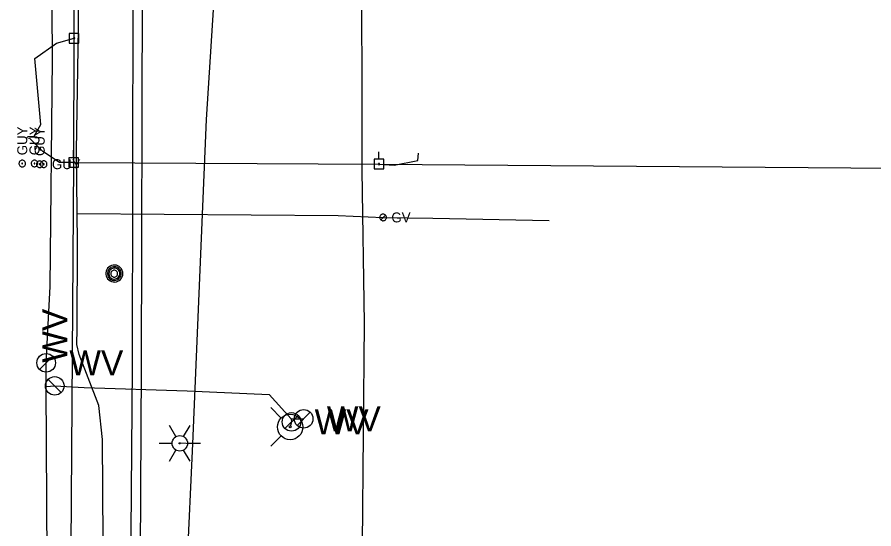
# Model space of a CAD drawing. Extents: x 596028 to 606371, y 330010 to 403088.
# Drawn here: x 601985.4 to 602317.8, y 361269.9 to 361468.5 of the extents above; entities that cross this region are included whole.
import ezdxf

# ---------------------------------------------------------------- set-up
doc = ezdxf.new("R2010")
doc.units = 0
for name, color, linetype in [('Default', 7, 'Continuous'), ('E_LTG', 7, 'Continuous'), ('E_UTL_E_UG', 7, 'Continuous'), ('E_UTL_EGuyWire', 7, 'Continuous'), ('E_UTL_EPowerPole', 7, 'Continuous'), ('E_UTL_FO_UG', 7, 'Continuous'), ('E_UTL_G', 7, 'Continuous'), ('E_UTL_G_UG', 7, 'Continuous'), ('E_UTL_MH', 7, 'Continuous'), ('E_UTL_Overhead', 7, 'Continuous'), ('E_UTL_T_UG', 7, 'Continuous'), ('E_UTL_TV_UG', 7, 'Continuous'), ('E_UTL_W', 7, 'Continuous'), ('E_UTL_W_UG', 7, 'Continuous'), ('E_UTL_WHydrant', 7, 'Continuous')]:
    doc.layers.add(name, color=color, linetype=linetype)

# ---------------------------------------------------------------- blocks, each defined once
blk = doc.blocks.new('LPOL')
at = {"layer": 'E_LTG'}
for p, q in [((-2.29, 3.96), (-6.1, 10.56)), ((2.29, 3.96), (6.1, 10.56)), ((-12.19, 0), (-4.57, 0)), ((4.57, 0), (12.19, 0)), ((-6.1, -10.56), (-2.29, -3.96)), ((6.1, -10.56), (2.29, -3.96))]:
    blk.add_line(p, q, dxfattribs=at)
for radius in [4.57, 4.57, 4.57, 0.381]:
    blk.add_circle((0, 0), radius, dxfattribs=at)
blk = doc.blocks.new('PBX')
at = {"layer": 'Default'}
for p, q in [((15, 16), (-16, -15)), ((-16, 15), (15, -16))]:
    blk.add_line(p, q, dxfattribs=at)
blk.add_circle((0, 0), 22, dxfattribs=at)
blk = doc.blocks.new('HYD')
at = {"layer": 'E_UTL_WHydrant'}
for p, q in [((-11.7, 11.7), (-25.4, 25.4)), ((11.7, 11.7), (25.4, 25.4))]:
    blk.add_line(p, q, dxfattribs=at)
for radius in [16.7, 1.28]:
    blk.add_circle((0, 0), radius, dxfattribs=at)
blk = doc.blocks.new('WV')
at = {"layer": 'E_UTL_W'}
blk.add_line((-8.6, -8.6), (8.6, 8.6), dxfattribs=at)
blk.add_circle((0, 0), 12.2, dxfattribs=at)
blk.add_text('WV', height=32.92, dxfattribs=at).set_placement((30.5, -16.5))

msp = doc.modelspace()

# ---------------------------------------------------------------- linework, layer by layer
at = {"layer": 'E_UTL_E_UG'}
for points in [[(602068.13, 360841.44), (602067.56, 360880.44), (602075.76, 360914.78), (602077.7, 360933.5), (602114.89, 361015.17), (602118.17, 361049.76), (602118.82, 361111.11), (602117.54, 361162.6), (602119.43, 361263.83), (602120.19, 361349.73), (602119.25, 361408.97), (602119.05, 361505.88), (602120.42, 361552.12), (602122.39, 361644.52), (602122.74, 361695.85), (602127.16, 361969.58)], [(602049.98, 361210.87), (602051.28, 361255.31), (602053.5, 361302.89), (602058.83, 361428.8), (602062.48, 361485.68), (602060.98, 361488.54)], [(602125.78, 361411.49), (602131.61, 361411.09), (602140.81, 361412.86), (602141.13, 361415.78)], [(602053.5, 361302.89), (602048.47, 361303.08)]]:
    msp.add_lwpolyline(points, dxfattribs=at)
at = {"layer": 'E_UTL_EGuyWire'}
for points in [[(601987.34, 361412.98), (601987.1, 361412.96), (601986.86, 361412.89), (601986.65, 361412.78), (601986.45, 361412.63), (601986.29, 361412.44), (601986.17, 361412.23), (601986.09, 361412), (601986.06, 361411.76), (601986.07, 361411.52), (601986.13, 361411.28), (601986.23, 361411.06), (601986.37, 361410.86), (601986.55, 361410.69), (601986.75, 361410.56), (601986.98, 361410.47), (601987.22, 361410.42), (601987.46, 361410.42), (601987.7, 361410.47), (601987.93, 361410.56), (601988.13, 361410.69), (601988.31, 361410.86), (601988.45, 361411.06), (601988.55, 361411.28), (601988.61, 361411.52), (601988.62, 361411.76), (601988.59, 361412), (601988.51, 361412.23), (601988.39, 361412.44), (601988.23, 361412.63), (601988.03, 361412.78), (601987.82, 361412.89), (601987.58, 361412.96), (601987.34, 361412.98)], [(601987.34, 361411.86), (601987.31, 361411.86), (601987.28, 361411.85), (601987.25, 361411.83), (601987.23, 361411.81), (601987.21, 361411.79), (601987.19, 361411.76), (601987.18, 361411.74), (601987.18, 361411.71), (601987.18, 361411.68), (601987.19, 361411.65), (601987.2, 361411.62), (601987.22, 361411.59), (601987.24, 361411.57), (601987.27, 361411.56), (601987.29, 361411.54), (601987.32, 361411.54), (601987.36, 361411.54), (601987.39, 361411.54), (601987.41, 361411.56), (601987.44, 361411.57), (601987.46, 361411.59), (601987.48, 361411.62), (601987.49, 361411.65), (601987.5, 361411.68), (601987.5, 361411.71), (601987.5, 361411.74), (601987.49, 361411.76), (601987.47, 361411.79), (601987.45, 361411.81), (601987.43, 361411.83), (601987.4, 361411.85), (601987.37, 361411.86), (601987.34, 361411.86)], [(601992.08, 361413.01), (601991.84, 361412.98), (601991.6, 361412.92), (601991.39, 361412.8), (601991.19, 361412.65), (601991.03, 361412.47), (601990.91, 361412.26), (601990.83, 361412.03), (601990.8, 361411.79), (601990.81, 361411.54), (601990.87, 361411.3), (601990.97, 361411.08), (601991.11, 361410.88), (601991.29, 361410.72), (601991.49, 361410.58), (601991.72, 361410.49), (601991.96, 361410.45), (601992.2, 361410.45), (601992.44, 361410.49), (601992.67, 361410.58), (601992.87, 361410.72), (601993.05, 361410.88), (601993.19, 361411.08), (601993.29, 361411.3), (601993.35, 361411.54), (601993.36, 361411.79), (601993.33, 361412.03), (601993.25, 361412.26), (601993.13, 361412.47), (601992.97, 361412.65), (601992.77, 361412.8), (601992.56, 361412.92), (601992.32, 361412.98), (601992.08, 361413.01)], [(601992.08, 361411.88), (601992.05, 361411.88), (601992.02, 361411.87), (601991.99, 361411.86), (601991.97, 361411.84), (601991.95, 361411.82), (601991.93, 361411.79), (601991.92, 361411.76), (601991.92, 361411.73), (601991.92, 361411.7), (601991.93, 361411.67), (601991.94, 361411.64), (601991.96, 361411.62), (601991.98, 361411.6), (601992.01, 361411.58), (601992.03, 361411.57), (601992.06, 361411.56), (601992.1, 361411.56), (601992.13, 361411.57), (601992.15, 361411.58), (601992.18, 361411.6), (601992.2, 361411.62), (601992.22, 361411.64), (601992.23, 361411.67), (601992.24, 361411.7), (601992.24, 361411.73), (601992.24, 361411.76), (601992.23, 361411.79), (601992.21, 361411.82), (601992.19, 361411.84), (601992.17, 361411.86), (601992.14, 361411.87), (601992.11, 361411.88), (601992.08, 361411.88)], [(601994.13, 361412.69), (601993.89, 361412.67), (601993.66, 361412.6), (601993.44, 361412.49), (601993.25, 361412.34), (601993.09, 361412.15), (601992.97, 361411.94), (601992.89, 361411.71), (601992.85, 361411.47), (601992.86, 361411.23), (601992.92, 361410.99), (601993.02, 361410.77), (601993.16, 361410.57), (601993.34, 361410.4), (601993.54, 361410.27), (601993.77, 361410.18), (601994.01, 361410.13), (601994.25, 361410.13), (601994.49, 361410.18), (601994.72, 361410.27), (601994.93, 361410.4), (601995.1, 361410.57), (601995.24, 361410.77), (601995.35, 361410.99), (601995.4, 361411.23), (601995.41, 361411.47), (601995.38, 361411.71), (601995.3, 361411.94), (601995.18, 361412.15), (601995.02, 361412.34), (601994.83, 361412.49), (601994.61, 361412.6), (601994.38, 361412.67), (601994.13, 361412.69)], [(601996.94, 361411.44), (601996.92, 361411.68), (601996.85, 361411.92), (601996.74, 361412.13), (601996.58, 361412.33), (601996.4, 361412.49), (601996.19, 361412.61), (601995.96, 361412.69), (601995.72, 361412.72), (601995.47, 361412.71), (601995.24, 361412.65), (601995.01, 361412.55), (601994.82, 361412.41), (601994.65, 361412.23), (601994.52, 361412.03), (601994.42, 361411.8), (601994.38, 361411.56), (601994.38, 361411.32), (601994.42, 361411.08), (601994.52, 361410.85), (601994.65, 361410.65), (601994.82, 361410.47), (601995.01, 361410.33), (601995.24, 361410.23), (601995.47, 361410.17), (601995.72, 361410.16), (601995.96, 361410.19), (601996.19, 361410.27), (601996.4, 361410.39), (601996.58, 361410.55), (601996.74, 361410.75), (601996.85, 361410.96), (601996.92, 361411.2), (601996.94, 361411.44)], [(601995.82, 361411.44), (601995.81, 361411.47), (601995.8, 361411.5), (601995.79, 361411.53), (601995.77, 361411.55), (601995.75, 361411.57), (601995.72, 361411.59), (601995.69, 361411.6), (601995.66, 361411.6), (601995.63, 361411.6), (601995.6, 361411.59), (601995.58, 361411.58), (601995.55, 361411.56), (601995.53, 361411.54), (601995.51, 361411.51), (601995.5, 361411.49), (601995.5, 361411.46), (601995.5, 361411.42), (601995.5, 361411.39), (601995.51, 361411.37), (601995.53, 361411.34), (601995.55, 361411.32), (601995.58, 361411.3), (601995.6, 361411.29), (601995.63, 361411.28), (601995.66, 361411.28), (601995.69, 361411.28), (601995.72, 361411.29), (601995.75, 361411.31), (601995.77, 361411.33), (601995.79, 361411.35), (601995.8, 361411.38), (601995.81, 361411.41), (601995.82, 361411.44)], [(601994.13, 361411.57), (601994.1, 361411.57), (601994.07, 361411.56), (601994.05, 361411.54), (601994.02, 361411.53), (601994, 361411.5), (601993.99, 361411.48), (601993.98, 361411.45), (601993.97, 361411.42), (601993.97, 361411.39), (601993.98, 361411.36), (601993.99, 361411.33), (601994.01, 361411.3), (601994.03, 361411.28), (601994.06, 361411.27), (601994.09, 361411.26), (601994.12, 361411.25), (601994.15, 361411.25), (601994.18, 361411.26), (601994.21, 361411.27), (601994.23, 361411.28), (601994.25, 361411.3), (601994.27, 361411.33), (601994.28, 361411.36), (601994.29, 361411.39), (601994.29, 361411.42), (601994.29, 361411.45), (601994.28, 361411.48), (601994.26, 361411.5), (601994.24, 361411.53), (601994.22, 361411.54), (601994.19, 361411.56), (601994.16, 361411.57), (601994.13, 361411.57)]]:
    msp.add_lwpolyline(points, dxfattribs=at)
at = {"layer": 'E_UTL_EPowerPole'}
for points in [[(602007.46, 361462.18), (602007.46, 361465.09)], [(602009.3, 361462.18), (602005.61, 361462.18)], [(602005.61, 361462.18), (602005.61, 361458.49)], [(602009.3, 361458.49), (602009.3, 361462.18)], [(602005.61, 361458.49), (602009.3, 361458.49)], [(602007.73, 361460.34), (602007.72, 361460.39), (602007.71, 361460.43), (602007.69, 361460.47), (602007.66, 361460.5), (602007.63, 361460.53), (602007.59, 361460.56), (602007.55, 361460.57), (602007.5, 361460.58), (602007.46, 361460.58), (602007.41, 361460.57), (602007.37, 361460.55), (602007.33, 361460.52), (602007.3, 361460.49), (602007.28, 361460.45), (602007.26, 361460.41), (602007.25, 361460.36), (602007.25, 361460.32), (602007.26, 361460.27), (602007.28, 361460.23), (602007.3, 361460.19), (602007.33, 361460.16), (602007.37, 361460.13), (602007.41, 361460.11), (602007.46, 361460.1), (602007.5, 361460.1), (602007.55, 361460.11), (602007.59, 361460.12), (602007.63, 361460.15), (602007.66, 361460.18), (602007.69, 361460.21), (602007.71, 361460.25), (602007.72, 361460.29), (602007.73, 361460.34)], [(602007.28, 361413.92), (602007.28, 361416.83)], [(602125.75, 361413.33), (602125.75, 361416.24)], [(602009.12, 361413.92), (602005.43, 361413.92)], [(602005.43, 361413.92), (602005.43, 361410.23)], [(602007.55, 361412.08), (602007.54, 361412.12), (602007.53, 361412.16), (602007.51, 361412.2), (602007.48, 361412.24), (602007.45, 361412.27), (602007.41, 361412.29), (602007.36, 361412.31), (602007.32, 361412.31), (602007.27, 361412.31), (602007.23, 361412.3), (602007.19, 361412.28), (602007.15, 361412.26), (602007.12, 361412.22), (602007.1, 361412.19), (602007.08, 361412.14), (602007.07, 361412.1), (602007.07, 361412.05), (602007.08, 361412.01), (602007.1, 361411.97), (602007.12, 361411.93), (602007.15, 361411.9), (602007.19, 361411.87), (602007.23, 361411.85), (602007.27, 361411.84), (602007.32, 361411.84), (602007.36, 361411.84), (602007.41, 361411.86), (602007.45, 361411.88), (602007.48, 361411.91), (602007.51, 361411.95), (602007.53, 361411.99), (602007.54, 361412.03), (602007.55, 361412.08)], [(602009.12, 361410.23), (602009.12, 361413.92)], [(602127.59, 361413.33), (602123.9, 361413.33)], [(602123.9, 361413.33), (602123.9, 361409.64)], [(602126.02, 361411.49), (602126.01, 361411.53), (602126, 361411.57), (602125.98, 361411.61), (602125.95, 361411.65), (602125.92, 361411.68), (602125.88, 361411.7), (602125.84, 361411.72), (602125.79, 361411.72), (602125.75, 361411.72), (602125.7, 361411.71), (602125.66, 361411.69), (602125.62, 361411.67), (602125.59, 361411.63), (602125.57, 361411.6), (602125.55, 361411.55), (602125.54, 361411.51), (602125.54, 361411.46), (602125.55, 361411.42), (602125.57, 361411.38), (602125.59, 361411.34), (602125.62, 361411.31), (602125.66, 361411.28), (602125.7, 361411.26), (602125.75, 361411.25), (602125.79, 361411.25), (602125.84, 361411.25), (602125.88, 361411.27), (602125.92, 361411.29), (602125.95, 361411.32), (602125.98, 361411.36), (602126, 361411.4), (602126.01, 361411.44), (602126.02, 361411.49)], [(602127.59, 361409.64), (602127.59, 361413.33)], [(602005.43, 361410.23), (602009.12, 361410.23)], [(602123.9, 361409.64), (602127.59, 361409.64)]]:
    msp.add_lwpolyline(points, dxfattribs=at)
at = {"layer": 'E_UTL_FO_UG'}
msp.add_lwpolyline([(601989.35, 361422.22), (601992.01, 361422.31), (601994.55, 361426.86), (601992.26, 361452.42), (602000.61, 361458.38), (602007.49, 361460.34)], dxfattribs=at)
at = {"layer": 'E_UTL_G'}
for points in [[(602128.65, 361390.77), (602128.63, 361391.02), (602128.56, 361391.25), (602128.45, 361391.47), (602128.3, 361391.66), (602128.11, 361391.82), (602127.9, 361391.94), (602127.67, 361392.02), (602127.43, 361392.06), (602127.19, 361392.04), (602126.95, 361391.99), (602126.73, 361391.88), (602126.53, 361391.74), (602126.36, 361391.57), (602126.23, 361391.36), (602126.14, 361391.13), (602126.09, 361390.9), (602126.09, 361390.65), (602126.14, 361390.41), (602126.23, 361390.19), (602126.36, 361389.98), (602126.53, 361389.8), (602126.73, 361389.66), (602126.95, 361389.56), (602127.19, 361389.5), (602127.43, 361389.49), (602127.67, 361389.53), (602127.9, 361389.61), (602128.11, 361389.73), (602128.3, 361389.89), (602128.45, 361390.08), (602128.56, 361390.3), (602128.63, 361390.53), (602128.65, 361390.77)], [(602126.46, 361389.87), (602128.28, 361391.68)]]:
    msp.add_lwpolyline(points, dxfattribs=at)
at = {"layer": 'E_UTL_G_UG'}
for points in [[(602008.46, 361341.51), (602008.68, 361347.55), (602008.76, 361380.81), (602008.41, 361416.69), (602009.23, 361464.37), (602009.41, 361518.37), (602011.11, 361580.85), (602011.05, 361611.4), (602004.46, 361619.53), (602004.54, 361621.77), (602004.59, 361680.07), (602004.61, 361719.44), (602006.19, 361898.25), (602007.8, 361966.28)], [(602008.65, 361392.3), (602109.96, 361391.47)], [(602109.96, 361391.47), (602127.37, 361390.77), (602146.69, 361390.49), (602191.85, 361389.63)], [(602018.69, 361265.35), (602018.44, 361304.63), (602017.06, 361317.82), (602009.42, 361337.55), (602008.46, 361341.51)]]:
    msp.add_lwpolyline(points, dxfattribs=at)
at = {"layer": 'E_UTL_MH'}
for points in [[(602026.37, 361368.99), (602026.31, 361369.62), (602026.13, 361370.22), (602025.85, 361370.78), (602025.46, 361371.27), (602024.98, 361371.68), (602024.44, 361372), (602023.85, 361372.2), (602023.23, 361372.29), (602022.6, 361372.26), (602021.99, 361372.11), (602021.42, 361371.85), (602020.91, 361371.49), (602020.48, 361371.03), (602020.14, 361370.51), (602019.9, 361369.92), (602019.78, 361369.31), (602019.78, 361368.68), (602019.9, 361368.06), (602020.14, 361367.48), (602020.48, 361366.95), (602020.91, 361366.5), (602021.42, 361366.14), (602021.99, 361365.88), (602022.6, 361365.73), (602023.23, 361365.7), (602023.85, 361365.79), (602024.44, 361365.99), (602024.98, 361366.31), (602025.46, 361366.72), (602025.85, 361367.21), (602026.13, 361367.77), (602026.31, 361368.37), (602026.37, 361368.99)], [(602025.75, 361368.99), (602025.71, 361369.5), (602025.56, 361369.98), (602025.33, 361370.44), (602025.01, 361370.84), (602024.63, 361371.17), (602024.19, 361371.42), (602023.71, 361371.59), (602023.2, 361371.66), (602022.7, 361371.64), (602022.2, 361371.52), (602021.74, 361371.31), (602021.32, 361371.01), (602020.97, 361370.64), (602020.7, 361370.22), (602020.51, 361369.74), (602020.41, 361369.24), (602020.41, 361368.74), (602020.51, 361368.24), (602020.7, 361367.76), (602020.97, 361367.34), (602021.32, 361366.97), (602021.74, 361366.67), (602022.2, 361366.46), (602022.7, 361366.34), (602023.2, 361366.32), (602023.71, 361366.39), (602024.19, 361366.56), (602024.63, 361366.81), (602025.01, 361367.14), (602025.33, 361367.54), (602025.56, 361368), (602025.71, 361368.48), (602025.75, 361368.99)], [(602025.19, 361368.96), (602025.15, 361369.36), (602025.04, 361369.75), (602024.85, 361370.11), (602024.6, 361370.43), (602024.3, 361370.7), (602023.95, 361370.9), (602023.56, 361371.03), (602023.16, 361371.09), (602022.76, 361371.07), (602022.37, 361370.97), (602022, 361370.81), (602021.67, 361370.57), (602021.39, 361370.28), (602021.17, 361369.94), (602021.02, 361369.56), (602020.94, 361369.16), (602020.94, 361368.76), (602021.02, 361368.36), (602021.17, 361367.99), (602021.39, 361367.65), (602021.67, 361367.35), (602022, 361367.12), (602022.37, 361366.95), (602022.76, 361366.85), (602023.16, 361366.83), (602023.56, 361366.89), (602023.95, 361367.02), (602024.3, 361367.23), (602024.6, 361367.49), (602024.85, 361367.81), (602025.04, 361368.17), (602025.15, 361368.56), (602025.19, 361368.96)], [(602024.34, 361368.95), (602024.31, 361369.2), (602024.24, 361369.44), (602024.12, 361369.67), (602023.97, 361369.87), (602023.78, 361370.03), (602023.56, 361370.16), (602023.32, 361370.24), (602023.07, 361370.28), (602022.81, 361370.26), (602022.57, 361370.2), (602022.34, 361370.1), (602022.13, 361369.95), (602021.96, 361369.77), (602021.82, 361369.56), (602021.73, 361369.32), (602021.68, 361369.07), (602021.68, 361368.82), (602021.73, 361368.57), (602021.82, 361368.34), (602021.96, 361368.12), (602022.13, 361367.94), (602022.34, 361367.79), (602022.57, 361367.69), (602022.81, 361367.63), (602023.07, 361367.62), (602023.32, 361367.65), (602023.56, 361367.73), (602023.78, 361367.86), (602023.97, 361368.03), (602024.12, 361368.23), (602024.24, 361368.45), (602024.31, 361368.69), (602024.34, 361368.95)]]:
    msp.add_lwpolyline(points, dxfattribs=at)
at = {"layer": 'E_UTL_Overhead'}
msp.add_line((602125.78, 361411.49), (602669.89, 361407.28), dxfattribs=at)
for points in [[(602006.07, 361225.37), (602007.31, 361412.08), (602007.49, 361460.34), (602006.99, 361560.97), (602010.23, 361723.79), (602008.35, 361890.76), (602011.4, 362030.82), (602013.06, 362167.76), (602014.17, 362338.59), (602014.48, 362518.11), (602015.76, 362635.51)], [(602007.31, 361412.08), (602125.78, 361411.49)]]:
    msp.add_lwpolyline(points, dxfattribs=at)
at = {"layer": 'E_UTL_T_UG'}
for points in [[(602030.35, 360683.16), (602031.52, 360795.56), (602031.08, 360901.07), (602030.64, 360907.54), (602030.58, 360936.46), (602031.56, 361016.7), (602033, 361121.75), (602029, 361187.95), (602030.09, 361332.68), (602030.32, 361479.32), (602031.6, 361623.57), (602034.81, 361758.94), (602039.97, 361895.46), (602038.92, 362037.46), (602039.07, 362150.46), (602039.52, 362213.37), (602040.11, 362261.56), (602042.13, 362282.82), (602042.8, 362315.54), (602044.04, 362453.27), (602044.88, 362483.99), (602046.05, 362603.33)], [(602033, 361121.75), (602032.79, 361187.88), (602033.62, 361332.64), (602033.98, 361479.23), (602035.32, 361623.54), (602038.86, 361758.93), (602035.97, 361895.82), (602042.1, 362037.76), (602043.44, 362150.33), (602043.23, 362212.17), (602043.52, 362261.21), (602042.13, 362282.82)]]:
    msp.add_lwpolyline(points, dxfattribs=at)
at = {"layer": 'E_UTL_TV_UG'}
msp.add_lwpolyline([(602007.31, 361412.08), (602001.81, 361412.16), (601995.27, 361416.38), (601990.27, 361421.36), (601988.84, 361421.73)], dxfattribs=at)
at = {"layer": 'E_UTL_W_UG'}
for points in [[(601997.05, 361257.96), (601996.62, 361325.18), (601996.61, 361334.32), (601998.21, 361363.91), (601999.06, 361452.18), (601998.39, 361550.32), (601999.09, 361579.41), (602007.5, 361599.8), (602009.45, 361602.58), (602009.79, 361612.33), (602015.63, 361658.77), (602016.71, 361684.77), (602016, 361752.71), (602030.04, 361771.55), (602029.49, 361844.37), (602029.93, 361905.18), (602016.67, 361924.96), (602016.98, 361938.65), (602018.86, 361987.61)], [(601996.62, 361325.18), (601999.95, 361325.38), (602011.39, 361324.81), (602051.29, 361323.45), (602083.21, 361322.06), (602091.69, 361312.62), (602096.53, 361312.59)], [(602091.69, 361312.62), (602091.81, 361311.4), (602091.31, 361309.43)]]:
    msp.add_lwpolyline(points, dxfattribs=at)

# ---------------------------------------------------------------- block references
at = {"layer": 'E_UTL_Overhead', "xscale": 0.29527500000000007, "yscale": 0.29527500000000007, "rotation": 89.99999999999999}
for name, p in [('WV', (601999.95, 361325.38)), ('HYD', (602091.31, 361309.43))]:
    msp.add_blockref(name, p, dxfattribs=at)
at = {"layer": 'E_UTL_Overhead'}
for name, p, xscale, yscale in [('WV', (601996.61, 361334.32), 0.29527500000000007, 0.29527500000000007), ('WV', (602091.81, 361311.4), 0.29527500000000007, 0.29527500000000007), ('WV', (602096.53, 361312.59), 0.29527500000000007, 0.29527500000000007), ('LPOL', (602048.47, 361303.08), 0.6561666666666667, 0.6561666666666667), ('PBX', (602053.5, 361302.89), 2.9527500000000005e-11, 2.9527500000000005e-11)]:
    msp.add_blockref(name, p, dxfattribs=dict(at, xscale=xscale, yscale=yscale))

# ---------------------------------------------------------------- texts
at = {"layer": 'E_UTL_EGuyWire'}
for p in [(601989.27, 361414.91), (601994.01, 361414.93), (601996.06, 361414.62)]:
    msp.add_text('GUY', height=3.85, rotation=90, dxfattribs=at).set_placement(p)
msp.add_text('GUY', height=3.85, dxfattribs=at).set_placement((601998.86, 361409.52))
at = {"layer": 'E_UTL_G'}
msp.add_text('GV', height=3.85, dxfattribs=at).set_placement((602130.58, 361388.85))

doc.saveas('drawing.dxf')
